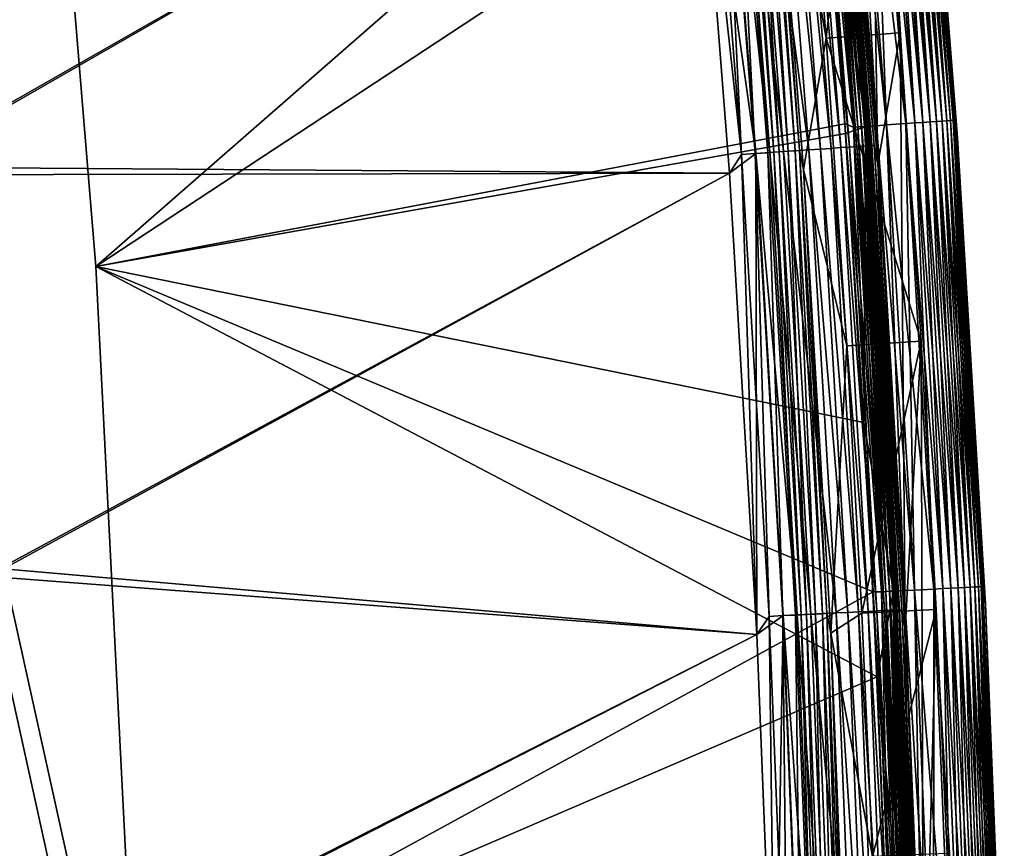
# Model space of a CAD drawing. Header units: metres. Extents: x -1 to 1402, y -1402 to 1.
# Tile 362 of 444: x 1362 to 1401, y -394 to -361. Entities that reach past the tile are written whole.
import ezdxf

# ---------------------------------------------------------------- set-up
doc = ezdxf.new("R2010")
doc.units = ezdxf.units.M

msp = doc.modelspace()

# ---------------------------------------------------------------- linework, layer by layer
at = {"layer": 'None'}
for points in [[(1364.752319, -370.769073, -83.5), (1362.331787, -341.401398, -83.5), (1393.379517, -345.764252, -83.5)], [(1393.88916, -351.585236, -80), (1362.331787, -341.401398, -80), (1364.752319, -370.769073, -80)], [(1364.752319, -370.769073, -620), (1362.331787, -341.401398, -620), (1393.88916, -351.585236, -620)], [(1364.752319, -370.769073, -616.5), (1393.379517, -345.764252, -616.5), (1362.331787, -341.401398, -616.5)], [(1362.331787, -341.401398, -83.5), (1364.752319, -370.769073, -83.5), (1362.331787, -341.401398, -80)], [(1364.752319, -370.769073, -83.5), (1364.752319, -370.769073, -80), (1362.331787, -341.401398, -80)], [(1362.331787, -341.401398, -620), (1364.752319, -370.769073, -620), (1362.331787, -341.401398, -616.5)], [(1364.752319, -370.769073, -620), (1364.752319, -370.769073, -616.5), (1362.331787, -341.401398, -616.5)], [(1394.930054, -365.021973, -83.5), (1364.752319, -370.769073, -83.5), (1393.379517, -345.764252, -83.5)], [(1364.752319, -370.769073, -616.5), (1394.930054, -365.021973, -616.5), (1393.379517, -345.764252, -616.5)], [(1394.930054, -365.021973, -83.5), (1393.379517, -345.764252, -83.5), (1393.799194, -346.475555, -83.576118)], [(1393.799194, -346.475555, -616.423889), (1393.379517, -345.764252, -616.5), (1395.285034, -365.162109, -616.423889)], [(1393.379517, -345.764252, -616.5), (1394.930054, -365.021973, -616.5), (1395.285034, -365.162109, -616.423889)], [(1396.621094, -365.068237, -80.342545), (1395.133179, -346.355713, -80.342545), (1394.71814, -346.393005, -80.193909)], [(1396.205444, -365.097443, -619.806091), (1394.71814, -346.393005, -619.806091), (1395.133179, -346.355713, -619.657471)], [(1397.397461, -365.013672, -80.758751), (1395.908325, -346.286102, -80.758751), (1395.133179, -346.355713, -80.342545)], [(1396.621094, -365.068237, -619.657471), (1395.133179, -346.355713, -619.657471), (1395.908325, -346.286102, -619.241272)], [(1397.397461, -365.013672, -80.758751), (1395.133179, -346.355713, -80.342545), (1396.621094, -365.068237, -80.342545)], [(1396.205444, -365.097443, -619.806091), (1395.133179, -346.355713, -619.657471), (1396.621094, -365.068237, -619.657471)], [(1397.751221, -364.988831, -81.021721), (1396.261475, -346.254364, -81.021721), (1395.908325, -346.286102, -80.758751)], [(1395.908325, -346.286102, -619.241272), (1396.261475, -346.254364, -618.978271), (1397.397461, -365.013672, -619.241272)], [(1397.751221, -364.988831, -81.021721), (1395.908325, -346.286102, -80.758751), (1397.397461, -365.013672, -80.758751)], [(1396.621094, -365.068237, -619.657471), (1395.908325, -346.286102, -619.241272), (1397.397461, -365.013672, -619.241272)], [(1398.077393, -364.965881, -81.318016), (1396.587158, -346.225098, -81.318016), (1396.261475, -346.254364, -81.021721)], [(1396.261475, -346.254364, -618.978271), (1396.587158, -346.225098, -618.682007), (1397.751221, -364.988831, -618.978271)], [(1398.077393, -364.965881, -81.318016), (1396.261475, -346.254364, -81.021721), (1397.751221, -364.988831, -81.021721)], [(1396.261475, -346.254364, -618.978271), (1397.751221, -364.988831, -618.978271), (1397.397461, -365.013672, -619.241272)], [(1398.372925, -364.945129, -81.645058), (1396.882324, -346.198608, -81.645058), (1396.587158, -346.225098, -81.318016)], [(1396.587158, -346.225098, -618.682007), (1396.882324, -346.198608, -618.354919), (1398.077393, -364.965881, -618.682007)], [(1398.372925, -364.945129, -81.645058), (1396.587158, -346.225098, -81.318016), (1398.077393, -364.965881, -81.318016)], [(1396.587158, -346.225098, -618.682007), (1398.077393, -364.965881, -618.682007), (1397.751221, -364.988831, -618.978271)], [(1398.635254, -364.926697, -81.999626), (1397.144165, -346.175079, -81.999626), (1396.882324, -346.198608, -81.645058)], [(1396.882324, -346.198608, -618.354919), (1397.144165, -346.175079, -618.000366), (1398.372925, -364.945129, -618.354919)], [(1398.635254, -364.926697, -81.999626), (1396.882324, -346.198608, -81.645058), (1398.372925, -364.945129, -81.645058)], [(1396.882324, -346.198608, -618.354919), (1398.372925, -364.945129, -618.354919), (1398.077393, -364.965881, -618.682007)], [(1398.861938, -364.910767, -82.378365), (1397.370483, -346.154755, -82.378365), (1397.144165, -346.175079, -81.999626)], [(1397.144165, -346.175079, -618.000366), (1397.370483, -346.154755, -617.621643), (1398.635254, -364.926697, -618.000366)], [(1398.861938, -364.910767, -82.378365), (1397.144165, -346.175079, -81.999626), (1398.635254, -364.926697, -81.999626)], [(1397.144165, -346.175079, -618.000366), (1398.635254, -364.926697, -618.000366), (1398.372925, -364.945129, -618.354919)], [(1399.050415, -364.897522, -82.777924), (1397.558716, -346.137848, -82.777924), (1397.370483, -346.154755, -82.378365)], [(1398.861938, -364.910767, -617.621643), (1397.370483, -346.154755, -617.621643), (1397.558716, -346.137848, -617.222046)], [(1399.050415, -364.897522, -82.777924), (1397.370483, -346.154755, -82.378365), (1398.861938, -364.910767, -82.378365)], [(1397.370483, -346.154755, -617.621643), (1398.861938, -364.910767, -617.621643), (1398.635254, -364.926697, -618.000366)], [(1399.19873, -364.887085, -83.194672), (1397.706787, -346.124542, -83.194672), (1397.558716, -346.137848, -82.777924)], [(1399.050415, -364.897522, -617.222046), (1397.558716, -346.137848, -617.222046), (1397.706787, -346.124542, -616.805359)], [(1399.19873, -364.887085, -83.194672), (1397.558716, -346.137848, -82.777924), (1399.050415, -364.897522, -82.777924)], [(1399.050415, -364.897522, -617.222046), (1398.861938, -364.910767, -617.621643), (1397.558716, -346.137848, -617.222046)], [(1399.305664, -364.879578, -83.623909), (1397.813477, -346.11496, -83.623909), (1397.706787, -346.124542, -83.194672)], [(1397.706787, -346.124542, -616.805359), (1397.813477, -346.11496, -616.376099), (1399.19873, -364.887085, -616.805359)], [(1399.305664, -364.879578, -83.623909), (1397.706787, -346.124542, -83.194672), (1399.19873, -364.887085, -83.194672)], [(1399.19873, -364.887085, -616.805359), (1399.050415, -364.897522, -617.222046), (1397.706787, -346.124542, -616.805359)], [(1399.370361, -364.875031, -84.060677), (1397.878174, -346.109161, -84.060677), (1397.813477, -346.11496, -83.623909)], [(1397.813477, -346.11496, -616.376099), (1397.878174, -346.109161, -615.939331), (1399.305664, -364.879578, -616.376099)], [(1399.370361, -364.875031, -84.060677), (1397.813477, -346.11496, -83.623909), (1399.305664, -364.879578, -83.623909)], [(1397.813477, -346.11496, -616.376099), (1399.305664, -364.879578, -616.376099), (1399.19873, -364.887085, -616.805359)], [(1397.99292, -346.825562, -84.5), (1397.878174, -346.109161, -84.060677), (1399.370361, -364.875031, -84.060677)], [(1397.878174, -346.109161, -615.939331), (1399.370361, -364.875031, -615.939331), (1399.305664, -364.879578, -616.376099)], [(1397.878174, -346.109161, -615.939331), (1397.99292, -346.825562, -615.5), (1399.370361, -364.875031, -615.939331)], [(1393.971436, -346.460083, -83.66861), (1395.285034, -365.162109, -83.576118), (1393.799194, -346.475555, -83.576118)], [(1393.971436, -346.460083, -616.33136), (1393.799194, -346.475555, -616.423889), (1395.457642, -365.149994, -616.33136)], [(1395.285034, -365.162109, -83.576118), (1394.930054, -365.021973, -83.5), (1393.799194, -346.475555, -83.576118)], [(1393.799194, -346.475555, -616.423889), (1395.285034, -365.162109, -616.423889), (1395.457642, -365.149994, -616.33136)], [(1395.777222, -365.127533, -80.086723), (1394.290649, -346.431396, -80.086723), (1393.88916, -351.585236, -80)], [(1395.777222, -365.127533, -619.913269), (1393.88916, -351.585236, -620), (1394.290649, -346.431396, -619.913269)], [(1394.122314, -346.446533, -83.792892), (1395.457642, -365.149994, -83.66861), (1393.971436, -346.460083, -83.66861)], [(1395.608765, -365.139374, -616.207092), (1394.122314, -346.446533, -616.207092), (1393.971436, -346.460083, -616.33136)], [(1393.971436, -346.460083, -83.66861), (1395.457642, -365.149994, -83.66861), (1395.285034, -365.162109, -83.576118)], [(1395.457642, -365.149994, -616.33136), (1395.608765, -365.139374, -616.207092), (1393.971436, -346.460083, -616.33136)], [(1394.246094, -346.435394, -83.944359), (1395.608765, -365.139374, -83.792892), (1394.122314, -346.446533, -83.792892)], [(1395.732666, -365.130646, -616.055664), (1394.246094, -346.435394, -616.055664), (1394.122314, -346.446533, -616.207092)], [(1394.122314, -346.446533, -83.792892), (1395.608765, -365.139374, -83.792892), (1395.457642, -365.149994, -83.66861)], [(1395.608765, -365.139374, -616.207092), (1395.732666, -365.130646, -616.055664), (1394.122314, -346.446533, -616.207092)], [(1394.246094, -346.435394, -83.944359), (1394.338257, -346.427124, -84.117317), (1395.732666, -365.130646, -83.944359)], [(1394.338257, -346.427124, -615.88269), (1394.246094, -346.435394, -616.055664), (1395.824951, -365.124176, -615.88269)], [(1394.246094, -346.435394, -83.944359), (1395.732666, -365.130646, -83.944359), (1395.608765, -365.139374, -83.792892)], [(1394.246094, -346.435394, -616.055664), (1395.732666, -365.130646, -616.055664), (1395.824951, -365.124176, -615.88269)], [(1396.205444, -365.097443, -80.193909), (1394.71814, -346.393005, -80.193909), (1394.290649, -346.431396, -80.086723)], [(1395.777222, -365.127533, -619.913269), (1394.290649, -346.431396, -619.913269), (1394.71814, -346.393005, -619.806091)], [(1396.205444, -365.097443, -80.193909), (1394.290649, -346.431396, -80.086723), (1395.777222, -365.127533, -80.086723)], [(1394.338257, -346.427124, -84.117317), (1394.394775, -346.422028, -84.305313), (1395.824951, -365.124176, -84.117317)], [(1395.881592, -365.120178, -615.694702), (1394.394775, -346.422028, -615.694702), (1394.338257, -346.427124, -615.88269)], [(1394.338257, -346.427124, -84.117317), (1395.824951, -365.124176, -84.117317), (1395.732666, -365.130646, -83.944359)], [(1395.824951, -365.124176, -615.88269), (1395.881592, -365.120178, -615.694702), (1394.338257, -346.427124, -615.88269)], [(1394.394775, -346.422028, -84.305313), (1394.506714, -347.136078, -84.5), (1395.881592, -365.120178, -84.305313)], [(1394.394775, -346.422028, -84.305313), (1395.881592, -365.120178, -84.305313), (1395.824951, -365.124176, -84.117317)], [(1395.881592, -365.120178, -615.694702), (1394.506714, -347.136078, -615.5), (1394.394775, -346.422028, -615.694702)], [(1396.621094, -365.068237, -80.342545), (1394.71814, -346.393005, -80.193909), (1396.205444, -365.097443, -80.193909)], [(1395.777222, -365.127533, -619.913269), (1394.71814, -346.393005, -619.806091), (1396.205444, -365.097443, -619.806091)], [(1394.506714, -347.136078, -84.5), (1395.98938, -365.834625, -84.5), (1395.881592, -365.120178, -84.305313)], [(1395.98938, -365.834625, -84.5), (1394.506714, -347.136078, -84.5), (1395.98938, -365.834625, -615.5)], [(1395.98938, -365.834625, -615.5), (1394.506714, -347.136078, -84.5), (1394.506714, -347.136078, -615.5)], [(1395.98938, -365.834625, -615.5), (1394.506714, -347.136078, -615.5), (1395.881592, -365.120178, -615.694702)], [(1399.480957, -365.591888, -84.5), (1397.99292, -346.825562, -84.5), (1399.370361, -364.875031, -84.060677)], [(1399.480957, -365.591888, -615.5), (1397.99292, -346.825562, -615.5), (1399.480957, -365.591888, -84.5)], [(1399.480957, -365.591888, -84.5), (1397.99292, -346.825562, -615.5), (1397.99292, -346.825562, -84.5)], [(1397.99292, -346.825562, -615.5), (1399.480957, -365.591888, -615.5), (1399.370361, -364.875031, -615.939331)], [(1394.95752, -365.413452, -80), (1393.88916, -351.585236, -80), (1364.752319, -370.769073, -80)], [(1394.95752, -365.413452, -620), (1364.752319, -370.769073, -620), (1393.88916, -351.585236, -620)], [(1395.777222, -365.127533, -80.086723), (1393.88916, -351.585236, -80), (1394.95752, -365.413452, -80)], [(1395.777222, -365.127533, -619.913269), (1394.95752, -365.413452, -620), (1393.88916, -351.585236, -620)], [(1364.752319, -370.769073, -83.5), (1394.930054, -365.021973, -83.5), (1396.073364, -383.88739, -83.5)], [(1396.073364, -383.88739, -616.5), (1394.930054, -365.021973, -616.5), (1364.752319, -370.769073, -616.5)], [(1396.073364, -383.88739, -83.5), (1394.930054, -365.021973, -83.5), (1395.285034, -365.162109, -83.576118)], [(1395.285034, -365.162109, -616.423889), (1394.930054, -365.021973, -616.5), (1396.409424, -383.879913, -616.423889)], [(1394.930054, -365.021973, -616.5), (1396.073364, -383.88739, -616.5), (1396.409424, -383.879913, -616.423889)], [(1398.524292, -383.772552, -80.758751), (1397.397461, -365.013672, -80.758751), (1396.621094, -365.068237, -80.342545)], [(1397.74707, -383.812012, -619.657471), (1396.621094, -365.068237, -619.657471), (1397.397461, -365.013672, -619.241272)], [(1398.878418, -383.754578, -81.021721), (1397.751221, -364.988831, -81.021721), (1397.397461, -365.013672, -80.758751)], [(1397.397461, -365.013672, -619.241272), (1397.751221, -364.988831, -618.978271), (1398.524292, -383.772552, -619.241272)], [(1398.878418, -383.754578, -81.021721), (1397.397461, -365.013672, -80.758751), (1398.524292, -383.772552, -80.758751)], [(1397.74707, -383.812012, -619.657471), (1397.397461, -365.013672, -619.241272), (1398.524292, -383.772552, -619.241272)], [(1399.204956, -383.738007, -81.318016), (1398.077393, -364.965881, -81.318016), (1397.751221, -364.988831, -81.021721)], [(1397.751221, -364.988831, -618.978271), (1398.077393, -364.965881, -618.682007), (1398.878418, -383.754578, -618.978271)], [(1399.204956, -383.738007, -81.318016), (1397.751221, -364.988831, -81.021721), (1398.878418, -383.754578, -81.021721)], [(1397.751221, -364.988831, -618.978271), (1398.878418, -383.754578, -618.978271), (1398.524292, -383.772552, -619.241272)], [(1399.500854, -383.722992, -81.645058), (1398.372925, -364.945129, -81.645058), (1398.077393, -364.965881, -81.318016)], [(1398.077393, -364.965881, -618.682007), (1398.372925, -364.945129, -618.354919), (1399.204956, -383.738007, -618.682007)], [(1399.500854, -383.722992, -81.645058), (1398.077393, -364.965881, -81.318016), (1399.204956, -383.738007, -81.318016)], [(1398.077393, -364.965881, -618.682007), (1399.204956, -383.738007, -618.682007), (1398.878418, -383.754578, -618.978271)], [(1399.76355, -383.709656, -81.999626), (1398.635254, -364.926697, -81.999626), (1398.372925, -364.945129, -81.645058)], [(1398.372925, -364.945129, -618.354919), (1398.635254, -364.926697, -618.000366), (1399.500854, -383.722992, -618.354919)], [(1399.76355, -383.709656, -81.999626), (1398.372925, -364.945129, -81.645058), (1399.500854, -383.722992, -81.645058)], [(1398.372925, -364.945129, -618.354919), (1399.500854, -383.722992, -618.354919), (1399.204956, -383.738007, -618.682007)], [(1399.990479, -383.69812, -82.378365), (1398.861938, -364.910767, -82.378365), (1398.635254, -364.926697, -81.999626)], [(1398.635254, -364.926697, -618.000366), (1398.861938, -364.910767, -617.621643), (1399.76355, -383.709656, -618.000366)], [(1399.990479, -383.69812, -82.378365), (1398.635254, -364.926697, -81.999626), (1399.76355, -383.709656, -81.999626)], [(1398.635254, -364.926697, -618.000366), (1399.76355, -383.709656, -618.000366), (1399.500854, -383.722992, -618.354919)], [(1400.179199, -383.688538, -82.777924), (1399.050415, -364.897522, -82.777924), (1398.861938, -364.910767, -82.378365)], [(1399.990479, -383.69812, -617.621643), (1398.861938, -364.910767, -617.621643), (1399.050415, -364.897522, -617.222046)], [(1400.179199, -383.688538, -82.777924), (1398.861938, -364.910767, -82.378365), (1399.990479, -383.69812, -82.378365)], [(1398.861938, -364.910767, -617.621643), (1399.990479, -383.69812, -617.621643), (1399.76355, -383.709656, -618.000366)], [(1400.327637, -383.681, -83.194672), (1399.19873, -364.887085, -83.194672), (1399.050415, -364.897522, -82.777924)], [(1400.179199, -383.688538, -617.222046), (1399.050415, -364.897522, -617.222046), (1399.19873, -364.887085, -616.805359)], [(1400.327637, -383.681, -83.194672), (1399.050415, -364.897522, -82.777924), (1400.179199, -383.688538, -82.777924)], [(1400.179199, -383.688538, -617.222046), (1399.990479, -383.69812, -617.621643), (1399.050415, -364.897522, -617.222046)], [(1400.434692, -383.675568, -83.623909), (1399.305664, -364.879578, -83.623909), (1399.19873, -364.887085, -83.194672)], [(1399.19873, -364.887085, -616.805359), (1399.305664, -364.879578, -616.376099), (1400.327637, -383.681, -616.805359)], [(1400.434692, -383.675568, -83.623909), (1399.19873, -364.887085, -83.194672), (1400.327637, -383.681, -83.194672)], [(1400.327637, -383.681, -616.805359), (1400.179199, -383.688538, -617.222046), (1399.19873, -364.887085, -616.805359)], [(1400.499512, -383.672302, -84.060677), (1399.370361, -364.875031, -84.060677), (1399.305664, -364.879578, -83.623909)], [(1399.305664, -364.879578, -616.376099), (1399.370361, -364.875031, -615.939331), (1400.434692, -383.675568, -616.376099)], [(1400.499512, -383.672302, -84.060677), (1399.305664, -364.879578, -83.623909), (1400.434692, -383.675568, -83.623909)], [(1399.305664, -364.879578, -616.376099), (1400.434692, -383.675568, -616.376099), (1400.327637, -383.681, -616.805359)], [(1399.480957, -365.591888, -84.5), (1399.370361, -364.875031, -84.060677), (1400.499512, -383.672302, -84.060677)], [(1399.370361, -364.875031, -615.939331), (1400.499512, -383.672302, -615.939331), (1400.434692, -383.675568, -616.376099)], [(1399.370361, -364.875031, -615.939331), (1399.480957, -365.591888, -615.5), (1400.499512, -383.672302, -615.939331)], [(1364.752319, -370.769073, -80), (1395.702271, -377.056458, -80), (1394.95752, -365.413452, -80)], [(1364.752319, -370.769073, -620), (1394.95752, -365.413452, -620), (1395.702271, -377.056458, -620)], [(1395.702271, -377.056458, -80), (1395.777222, -365.127533, -80.086723), (1394.95752, -365.413452, -80)], [(1395.702271, -377.056458, -620), (1394.95752, -365.413452, -620), (1395.777222, -365.127533, -619.913269)], [(1395.457642, -365.149994, -83.66861), (1396.409424, -383.879913, -83.576118), (1395.285034, -365.162109, -83.576118)], [(1395.457642, -365.149994, -616.33136), (1395.285034, -365.162109, -616.423889), (1396.582153, -383.871155, -616.33136)], [(1396.409424, -383.879913, -83.576118), (1396.073364, -383.88739, -83.5), (1395.285034, -365.162109, -83.576118)], [(1395.285034, -365.162109, -616.423889), (1396.409424, -383.879913, -616.423889), (1396.582153, -383.871155, -616.33136)], [(1395.608765, -365.139374, -83.792892), (1396.582153, -383.871155, -83.66861), (1395.457642, -365.149994, -83.66861)], [(1396.733398, -383.863464, -616.207092), (1395.608765, -365.139374, -616.207092), (1395.457642, -365.149994, -616.33136)], [(1395.457642, -365.149994, -83.66861), (1396.582153, -383.871155, -83.66861), (1396.409424, -383.879913, -83.576118)], [(1396.582153, -383.871155, -616.33136), (1396.733398, -383.863464, -616.207092), (1395.457642, -365.149994, -616.33136)], [(1395.732666, -365.130646, -83.944359), (1396.733398, -383.863464, -83.792892), (1395.608765, -365.139374, -83.792892)], [(1396.857544, -383.857178, -616.055664), (1395.732666, -365.130646, -616.055664), (1395.608765, -365.139374, -616.207092)], [(1395.608765, -365.139374, -83.792892), (1396.733398, -383.863464, -83.792892), (1396.582153, -383.871155, -83.66861)], [(1396.733398, -383.863464, -616.207092), (1396.857544, -383.857178, -616.055664), (1395.608765, -365.139374, -616.207092)], [(1396.902222, -383.854919, -80.086723), (1395.777222, -365.127533, -80.086723), (1395.702271, -377.056458, -80)], [(1396.902222, -383.854919, -619.913269), (1395.702271, -377.056458, -620), (1395.777222, -365.127533, -619.913269)], [(1395.732666, -365.130646, -83.944359), (1395.824951, -365.124176, -84.117317), (1396.857544, -383.857178, -83.944359)], [(1395.824951, -365.124176, -615.88269), (1395.732666, -365.130646, -616.055664), (1396.949951, -383.852478, -615.88269)], [(1395.732666, -365.130646, -83.944359), (1396.857544, -383.857178, -83.944359), (1396.733398, -383.863464, -83.792892)], [(1395.732666, -365.130646, -616.055664), (1396.857544, -383.857178, -616.055664), (1396.949951, -383.852478, -615.88269)], [(1397.330811, -383.83316, -80.193909), (1396.205444, -365.097443, -80.193909), (1395.777222, -365.127533, -80.086723)], [(1396.902222, -383.854919, -619.913269), (1395.777222, -365.127533, -619.913269), (1396.205444, -365.097443, -619.806091)], [(1397.330811, -383.83316, -80.193909), (1395.777222, -365.127533, -80.086723), (1396.902222, -383.854919, -80.086723)], [(1395.824951, -365.124176, -84.117317), (1395.881592, -365.120178, -84.305313), (1396.949951, -383.852478, -84.117317)], [(1397.006714, -383.849609, -615.694702), (1395.881592, -365.120178, -615.694702), (1395.824951, -365.124176, -615.88269)], [(1395.824951, -365.124176, -84.117317), (1396.949951, -383.852478, -84.117317), (1396.857544, -383.857178, -83.944359)], [(1396.949951, -383.852478, -615.88269), (1397.006714, -383.849609, -615.694702), (1395.824951, -365.124176, -615.88269)], [(1395.881592, -365.120178, -84.305313), (1395.98938, -365.834625, -84.5), (1397.006714, -383.849609, -84.305313)], [(1395.881592, -365.120178, -84.305313), (1397.006714, -383.849609, -84.305313), (1396.949951, -383.852478, -84.117317)], [(1397.006714, -383.849609, -615.694702), (1395.98938, -365.834625, -615.5), (1395.881592, -365.120178, -615.694702)], [(1397.74707, -383.812012, -80.342545), (1396.621094, -365.068237, -80.342545), (1396.205444, -365.097443, -80.193909)], [(1397.330811, -383.83316, -619.806091), (1396.205444, -365.097443, -619.806091), (1396.621094, -365.068237, -619.657471)], [(1397.74707, -383.812012, -80.342545), (1396.205444, -365.097443, -80.193909), (1397.330811, -383.83316, -80.193909)], [(1396.902222, -383.854919, -619.913269), (1396.205444, -365.097443, -619.806091), (1397.330811, -383.83316, -619.806091)], [(1398.524292, -383.772552, -80.758751), (1396.621094, -365.068237, -80.342545), (1397.74707, -383.812012, -80.342545)], [(1397.330811, -383.83316, -619.806091), (1396.621094, -365.068237, -619.657471), (1397.74707, -383.812012, -619.657471)], [(1400.604126, -384.383606, -84.5), (1399.480957, -365.591888, -84.5), (1400.499512, -383.672302, -84.060677)], [(1400.604126, -384.383606, -615.5), (1399.480957, -365.591888, -615.5), (1400.604126, -384.383606, -84.5)], [(1400.604126, -384.383606, -84.5), (1399.480957, -365.591888, -615.5), (1399.480957, -365.591888, -84.5)], [(1399.480957, -365.591888, -615.5), (1400.604126, -384.383606, -615.5), (1400.499512, -383.672302, -615.939331)], [(1395.98938, -365.834625, -84.5), (1397.108521, -384.558472, -84.5), (1397.006714, -383.849609, -84.305313)], [(1397.108521, -384.558472, -84.5), (1395.98938, -365.834625, -84.5), (1397.108521, -384.558472, -615.5)], [(1397.108521, -384.558472, -615.5), (1395.98938, -365.834625, -84.5), (1395.98938, -365.834625, -615.5)], [(1397.108521, -384.558472, -615.5), (1395.98938, -365.834625, -615.5), (1397.006714, -383.849609, -615.694702)], [(1366.245239, -400.198517, -83.5), (1364.752319, -370.769073, -83.5), (1396.073364, -383.88739, -83.5)], [(1366.245239, -400.198517, -80), (1396.240967, -387.308746, -80), (1364.752319, -370.769073, -80)], [(1396.240967, -387.308746, -80), (1395.702271, -377.056458, -80), (1364.752319, -370.769073, -80)], [(1366.245239, -400.198517, -620), (1364.752319, -370.769073, -620), (1396.240967, -387.308746, -620)], [(1396.240967, -387.308746, -620), (1364.752319, -370.769073, -620), (1395.702271, -377.056458, -620)], [(1366.245239, -400.198517, -616.5), (1396.073364, -383.88739, -616.5), (1364.752319, -370.769073, -616.5)], [(1364.752319, -370.769073, -83.5), (1366.245239, -400.198517, -83.5), (1364.752319, -370.769073, -80)], [(1366.245239, -400.198517, -83.5), (1366.245239, -400.198517, -80), (1364.752319, -370.769073, -80)], [(1364.752319, -370.769073, -620), (1366.245239, -400.198517, -620), (1364.752319, -370.769073, -616.5)], [(1366.245239, -400.198517, -620), (1366.245239, -400.198517, -616.5), (1364.752319, -370.769073, -616.5)], [(1396.240967, -387.308746, -80), (1396.902222, -383.854919, -80.086723), (1395.702271, -377.056458, -80)], [(1396.240967, -387.308746, -620), (1395.702271, -377.056458, -620), (1396.902222, -383.854919, -619.913269)], [(1401.200439, -402.495148, -83.623909), (1400.434692, -383.675568, -83.623909), (1400.327637, -383.681, -83.194672)], [(1400.327637, -383.681, -616.805359), (1400.434692, -383.675568, -616.376099), (1401.093384, -402.498505, -616.805359)], [(1401.265381, -402.493134, -84.060677), (1400.499512, -383.672302, -84.060677), (1400.434692, -383.675568, -83.623909)], [(1400.434692, -383.675568, -616.376099), (1400.499512, -383.672302, -615.939331), (1401.200439, -402.495148, -616.376099)], [(1401.265381, -402.493134, -84.060677), (1400.434692, -383.675568, -83.623909), (1401.200439, -402.495148, -83.623909)], [(1400.434692, -383.675568, -616.376099), (1401.200439, -402.495148, -616.376099), (1401.093384, -402.498505, -616.805359)], [(1400.604126, -384.383606, -84.5), (1400.499512, -383.672302, -84.060677), (1401.265381, -402.493134, -84.060677)], [(1400.499512, -383.672302, -615.939331), (1401.265381, -402.493134, -615.939331), (1401.200439, -402.495148, -616.376099)], [(1400.499512, -383.672302, -615.939331), (1400.604126, -384.383606, -615.5), (1401.265381, -402.493134, -615.939331)], [(1366.245239, -400.198517, -83.5), (1396.073364, -383.88739, -83.5), (1396.842285, -402.626556, -83.5)], [(1366.245239, -400.198517, -616.5), (1396.842285, -402.626556, -616.5), (1396.073364, -383.88739, -616.5)], [(1396.842285, -402.626556, -83.5), (1396.073364, -383.88739, -83.5), (1396.409424, -383.879913, -83.576118)], [(1396.409424, -383.879913, -616.423889), (1396.073364, -383.88739, -616.5), (1397.172119, -402.621216, -616.423889)], [(1396.073364, -383.88739, -616.5), (1396.842285, -402.626556, -616.5), (1397.172119, -402.621216, -616.423889)], [(1397.665161, -402.605774, -80.086723), (1396.902222, -383.854919, -80.086723), (1396.240967, -387.308746, -80)], [(1396.849121, -402.84668, -620), (1396.240967, -387.308746, -620), (1396.902222, -383.854919, -619.913269)], [(1396.582153, -383.871155, -83.66861), (1397.172119, -402.621216, -83.576118), (1396.409424, -383.879913, -83.576118)], [(1396.582153, -383.871155, -616.33136), (1396.409424, -383.879913, -616.423889), (1397.344971, -402.615784, -616.33136)], [(1397.172119, -402.621216, -83.576118), (1396.842285, -402.626556, -83.5), (1396.409424, -383.879913, -83.576118)], [(1396.409424, -383.879913, -616.423889), (1397.172119, -402.621216, -616.423889), (1397.344971, -402.615784, -616.33136)], [(1396.733398, -383.863464, -83.792892), (1397.344971, -402.615784, -83.66861), (1396.582153, -383.871155, -83.66861)], [(1397.496338, -402.611053, -616.207092), (1396.733398, -383.863464, -616.207092), (1396.582153, -383.871155, -616.33136)], [(1396.582153, -383.871155, -83.66861), (1397.344971, -402.615784, -83.66861), (1397.172119, -402.621216, -83.576118)], [(1397.344971, -402.615784, -616.33136), (1397.496338, -402.611053, -616.207092), (1396.582153, -383.871155, -616.33136)], [(1396.857544, -383.857178, -83.944359), (1397.496338, -402.611053, -83.792892), (1396.733398, -383.863464, -83.792892)], [(1397.620483, -402.607178, -616.055664), (1396.857544, -383.857178, -616.055664), (1396.733398, -383.863464, -616.207092)], [(1396.733398, -383.863464, -83.792892), (1397.496338, -402.611053, -83.792892), (1397.344971, -402.615784, -83.66861)], [(1397.496338, -402.611053, -616.207092), (1397.620483, -402.607178, -616.055664), (1396.733398, -383.863464, -616.207092)], [(1396.849121, -402.84668, -620), (1396.902222, -383.854919, -619.913269), (1397.665161, -402.605774, -619.913269)], [(1396.857544, -383.857178, -83.944359), (1396.949951, -383.852478, -84.117317), (1397.620483, -402.607178, -83.944359)], [(1396.949951, -383.852478, -615.88269), (1396.857544, -383.857178, -616.055664), (1397.713013, -402.604279, -615.88269)], [(1396.857544, -383.857178, -83.944359), (1397.620483, -402.607178, -83.944359), (1397.496338, -402.611053, -83.792892)], [(1396.857544, -383.857178, -616.055664), (1397.620483, -402.607178, -616.055664), (1397.713013, -402.604279, -615.88269)], [(1398.094238, -402.592346, -80.193909), (1397.330811, -383.83316, -80.193909), (1396.902222, -383.854919, -80.086723)], [(1397.665161, -402.605774, -619.913269), (1396.902222, -383.854919, -619.913269), (1397.330811, -383.83316, -619.806091)], [(1398.094238, -402.592346, -80.193909), (1396.902222, -383.854919, -80.086723), (1397.665161, -402.605774, -80.086723)], [(1396.949951, -383.852478, -84.117317), (1397.006714, -383.849609, -84.305313), (1397.713013, -402.604279, -84.117317)], [(1397.769775, -402.602509, -615.694702), (1397.006714, -383.849609, -615.694702), (1396.949951, -383.852478, -615.88269)], [(1396.949951, -383.852478, -84.117317), (1397.713013, -402.604279, -84.117317), (1397.620483, -402.607178, -83.944359)], [(1397.713013, -402.604279, -615.88269), (1397.769775, -402.602509, -615.694702), (1396.949951, -383.852478, -615.88269)], [(1397.006714, -383.849609, -84.305313), (1397.108521, -384.558472, -84.5), (1397.769775, -402.602509, -84.305313)], [(1397.006714, -383.849609, -84.305313), (1397.769775, -402.602509, -84.305313), (1397.713013, -402.604279, -84.117317)], [(1397.769775, -402.602509, -615.694702), (1397.108521, -384.558472, -615.5), (1397.006714, -383.849609, -615.694702)], [(1398.510742, -402.579315, -80.342545), (1397.74707, -383.812012, -80.342545), (1397.330811, -383.83316, -80.193909)], [(1398.094238, -402.592346, -619.806091), (1397.330811, -383.83316, -619.806091), (1397.74707, -383.812012, -619.657471)], [(1398.510742, -402.579315, -80.342545), (1397.330811, -383.83316, -80.193909), (1398.094238, -402.592346, -80.193909)], [(1397.665161, -402.605774, -619.913269), (1397.330811, -383.83316, -619.806091), (1398.094238, -402.592346, -619.806091)], [(1399.288574, -402.554962, -80.758751), (1398.524292, -383.772552, -80.758751), (1397.74707, -383.812012, -80.342545)], [(1398.510742, -402.579315, -619.657471), (1397.74707, -383.812012, -619.657471), (1398.524292, -383.772552, -619.241272)], [(1399.288574, -402.554962, -80.758751), (1397.74707, -383.812012, -80.342545), (1398.510742, -402.579315, -80.342545)], [(1398.094238, -402.592346, -619.806091), (1397.74707, -383.812012, -619.657471), (1398.510742, -402.579315, -619.657471)], [(1398.510742, -402.579315, -619.657471), (1398.524292, -383.772552, -619.241272), (1399.288574, -402.554962, -619.241272)], [(1399.642944, -402.543884, -81.021721), (1398.878418, -383.754578, -81.021721), (1398.524292, -383.772552, -80.758751)], [(1398.524292, -383.772552, -619.241272), (1398.878418, -383.754578, -618.978271), (1399.288574, -402.554962, -619.241272)], [(1399.642944, -402.543884, -81.021721), (1398.524292, -383.772552, -80.758751), (1399.288574, -402.554962, -80.758751)], [(1399.969849, -402.533661, -81.318016), (1399.204956, -383.738007, -81.318016), (1398.878418, -383.754578, -81.021721)], [(1398.878418, -383.754578, -618.978271), (1399.204956, -383.738007, -618.682007), (1399.642944, -402.543884, -618.978271)], [(1399.969849, -402.533661, -81.318016), (1398.878418, -383.754578, -81.021721), (1399.642944, -402.543884, -81.021721)], [(1398.878418, -383.754578, -618.978271), (1399.642944, -402.543884, -618.978271), (1399.288574, -402.554962, -619.241272)], [(1400.265991, -402.524384, -81.645058), (1399.500854, -383.722992, -81.645058), (1399.204956, -383.738007, -81.318016)], [(1399.204956, -383.738007, -618.682007), (1399.500854, -383.722992, -618.354919), (1399.969849, -402.533661, -618.682007)], [(1400.265991, -402.524384, -81.645058), (1399.204956, -383.738007, -81.318016), (1399.969849, -402.533661, -81.318016)], [(1399.204956, -383.738007, -618.682007), (1399.969849, -402.533661, -618.682007), (1399.642944, -402.543884, -618.978271)], [(1400.528809, -402.516174, -81.999626), (1399.76355, -383.709656, -81.999626), (1399.500854, -383.722992, -81.645058)], [(1399.500854, -383.722992, -618.354919), (1399.76355, -383.709656, -618.000366), (1400.265991, -402.524384, -618.354919)], [(1400.528809, -402.516174, -81.999626), (1399.500854, -383.722992, -81.645058), (1400.265991, -402.524384, -81.645058)], [(1399.500854, -383.722992, -618.354919), (1400.265991, -402.524384, -618.354919), (1399.969849, -402.533661, -618.682007)], [(1400.755859, -402.509064, -82.378365), (1399.990479, -383.69812, -82.378365), (1399.76355, -383.709656, -81.999626)], [(1399.76355, -383.709656, -618.000366), (1399.990479, -383.69812, -617.621643), (1400.528809, -402.516174, -618.000366)], [(1400.755859, -402.509064, -82.378365), (1399.76355, -383.709656, -81.999626), (1400.528809, -402.516174, -81.999626)], [(1399.76355, -383.709656, -618.000366), (1400.528809, -402.516174, -618.000366), (1400.265991, -402.524384, -618.354919)], [(1400.944824, -402.503143, -82.777924), (1400.179199, -383.688538, -82.777924), (1399.990479, -383.69812, -82.378365)], [(1400.755859, -402.509064, -617.621643), (1399.990479, -383.69812, -617.621643), (1400.179199, -383.688538, -617.222046)], [(1400.944824, -402.503143, -82.777924), (1399.990479, -383.69812, -82.378365), (1400.755859, -402.509064, -82.378365)], [(1399.990479, -383.69812, -617.621643), (1400.755859, -402.509064, -617.621643), (1400.528809, -402.516174, -618.000366)], [(1401.093384, -402.498505, -83.194672), (1400.327637, -383.681, -83.194672), (1400.179199, -383.688538, -82.777924)], [(1400.944824, -402.503143, -617.222046), (1400.179199, -383.688538, -617.222046), (1400.327637, -383.681, -616.805359)], [(1401.093384, -402.498505, -83.194672), (1400.179199, -383.688538, -82.777924), (1400.944824, -402.503143, -82.777924)], [(1400.944824, -402.503143, -617.222046), (1400.755859, -402.509064, -617.621643), (1400.179199, -383.688538, -617.222046)], [(1401.200439, -402.495148, -83.623909), (1400.327637, -383.681, -83.194672), (1401.093384, -402.498505, -83.194672)], [(1401.093384, -402.498505, -616.805359), (1400.944824, -402.503143, -617.222046), (1400.327637, -383.681, -616.805359)], [(1401.361938, -403.193573, -84.5), (1400.604126, -384.383606, -84.5), (1401.265381, -402.493134, -84.060677)], [(1401.361938, -403.193573, -615.5), (1400.604126, -384.383606, -615.5), (1401.361938, -403.193573, -84.5)], [(1401.361938, -403.193573, -84.5), (1400.604126, -384.383606, -615.5), (1400.604126, -384.383606, -84.5)], [(1400.604126, -384.383606, -615.5), (1401.361938, -403.193573, -615.5), (1401.265381, -402.493134, -615.939331)], [(1397.108521, -384.558472, -84.5), (1397.863647, -403.300507, -84.5), (1397.769775, -402.602509, -84.305313)], [(1397.863647, -403.300507, -84.5), (1397.108521, -384.558472, -84.5), (1397.863647, -403.300507, -615.5)], [(1397.863647, -403.300507, -615.5), (1397.108521, -384.558472, -84.5), (1397.108521, -384.558472, -615.5)], [(1397.863647, -403.300507, -615.5), (1397.108521, -384.558472, -615.5), (1397.769775, -402.602509, -615.694702)], [(1366.245239, -400.198517, -80), (1396.849121, -402.84668, -80), (1396.240967, -387.308746, -80)], [(1396.849121, -402.84668, -620), (1366.245239, -400.198517, -620), (1396.240967, -387.308746, -620)], [(1396.849121, -402.84668, -80), (1397.665161, -402.605774, -80.086723), (1396.240967, -387.308746, -80)]]:
    msp.add_3dface(points, dxfattribs=at)
at = {"layer": 'None0'}
for points in [[(1394.180176, -361.575226, -80.052361), (1392.942017, -346.474426, -80.052361), (1395.929565, -346.205963, -80)], [(1397.171509, -361.353668, -80), (1394.180176, -361.575226, -80.052361), (1395.929565, -346.205963, -80)], [(1394.790161, -347.943695, -5.865956), (1396.262451, -366.6633, -5.865956), (1395.929565, -346.205963, -80)], [(1395.929565, -346.205963, -80), (1396.262451, -366.6633, -5.865956), (1397.171509, -361.353668, -80)], [(1392.942017, -346.474426, -80.052361), (1394.180176, -361.575226, -80.052361), (1391.802124, -348.207245, -5.918313)], [(1391.83667, -366.187439, -3.490045), (1390.372803, -347.585327, -3.490045), (1390.604492, -347.564697, -3.660043)], [(1392.461548, -366.144043, -0.444534), (1390.996826, -347.529816, -0.444534), (1390.451538, -347.578339, -0.251606)], [(1390.604492, -347.564697, -3.660043), (1390.818726, -347.545654, -3.851689), (1392.068726, -366.171326, -3.660043)], [(1392.068726, -366.171326, -3.660043), (1391.83667, -366.187439, -3.490045), (1390.604492, -347.564697, -3.660043)], [(1390.818726, -347.545654, -3.851689), (1391.186646, -347.512909, -4.292985), (1392.283203, -366.156433, -3.851689)], [(1390.818726, -347.545654, -3.851689), (1392.283203, -366.156433, -3.851689), (1392.068726, -366.171326, -3.660043)], [(1393.483154, -366.07309, -0.985015), (1392.016846, -347.439026, -0.985015), (1390.996826, -347.529816, -0.444534)], [(1393.483154, -366.07309, -0.985015), (1390.996826, -347.529816, -0.444534), (1392.461548, -366.144043, -0.444534)], [(1391.186646, -347.512909, -4.292985), (1391.463257, -347.488281, -4.797701), (1392.651733, -366.130829, -4.292985)], [(1391.186646, -347.512909, -4.292985), (1392.651733, -366.130829, -4.292985), (1392.283203, -366.156433, -3.851689)], [(1391.463257, -347.488281, -4.797701), (1391.637451, -347.472809, -5.347445), (1392.928833, -366.111572, -4.797701)], [(1391.463257, -347.488281, -4.797701), (1392.928833, -366.111572, -4.797701), (1392.651733, -366.130829, -4.292985)], [(1391.637451, -347.472809, -5.347445), (1393.103149, -366.099487, -5.347445), (1392.928833, -366.111572, -4.797701)], [(1391.637451, -347.472809, -5.347445), (1391.802124, -348.207245, -5.918313), (1393.103149, -366.099487, -5.347445)], [(1393.949585, -366.04068, -1.326719), (1392.482544, -347.397583, -1.326719), (1392.016846, -347.439026, -0.985015)], [(1393.949585, -366.04068, -1.326719), (1392.016846, -347.439026, -0.985015), (1393.483154, -366.07309, -0.985015)], [(1394.380859, -366.010742, -1.711938), (1392.913086, -347.359283, -1.711938), (1392.482544, -347.397583, -1.326719)], [(1394.380859, -366.010742, -1.711938), (1392.482544, -347.397583, -1.326719), (1393.949585, -366.04068, -1.326719)], [(1394.772583, -365.983521, -2.137379), (1393.304199, -347.324463, -2.137379), (1392.913086, -347.359283, -1.711938)], [(1394.772583, -365.983521, -2.137379), (1392.913086, -347.359283, -1.711938), (1394.380859, -366.010742, -1.711938)], [(1395.12146, -365.95929, -2.598965), (1393.65271, -347.293457, -2.598965), (1393.304199, -347.324463, -2.137379)], [(1395.12146, -365.95929, -2.598965), (1393.304199, -347.324463, -2.137379), (1394.772583, -365.983521, -2.137379)], [(1395.424561, -365.938232, -3.09242), (1393.9552, -347.266541, -3.09242), (1393.65271, -347.293457, -2.598965)], [(1395.424561, -365.938232, -3.09242), (1393.65271, -347.293457, -2.598965), (1395.12146, -365.95929, -2.598965)], [(1395.678467, -365.920624, -3.61347), (1394.20874, -347.243988, -3.61347), (1393.9552, -347.266541, -3.09242)], [(1395.678467, -365.920624, -3.61347), (1393.9552, -347.266541, -3.09242), (1395.424561, -365.938232, -3.09242)], [(1395.880371, -365.906586, -4.157492), (1394.4104, -347.226044, -4.157492), (1394.20874, -347.243988, -3.61347)], [(1395.880371, -365.906586, -4.157492), (1394.20874, -347.243988, -3.61347), (1395.678467, -365.920624, -3.61347)], [(1396.028931, -365.896271, -4.718482), (1394.558716, -347.21283, -4.718482), (1394.4104, -347.226044, -4.157492)], [(1396.028931, -365.896271, -4.718482), (1394.4104, -347.226044, -4.157492), (1395.880371, -365.906586, -4.157492)], [(1396.122925, -365.88974, -5.290087), (1394.652588, -347.204498, -5.290087), (1394.558716, -347.21283, -4.718482)], [(1396.122925, -365.88974, -5.290087), (1394.558716, -347.21283, -4.718482), (1396.028931, -365.896271, -4.718482)], [(1396.262451, -366.6633, -5.865956), (1394.652588, -347.204498, -5.290087), (1396.122925, -365.88974, -5.290087)], [(1396.262451, -366.6633, -5.865956), (1394.790161, -347.943695, -5.865956), (1394.652588, -347.204498, -5.290087)], [(1391.353271, -366.221008, -0.112516), (1389.890259, -347.628265, -0.112516), (1388.836548, -348.440033)], [(1390.7771, -366.261047, -3.055977), (1388.836548, -348.439728, -3), (1389.314819, -347.679474, -3.055977)], [(1390.7771, -366.261047, -3.055977), (1389.314819, -347.679474, -3.055977), (1389.865356, -347.630493, -3.221156)], [(1391.328369, -366.222748, -3.221156), (1389.865356, -347.630493, -3.221156), (1390.372803, -347.585327, -3.490045)], [(1391.328369, -366.222748, -3.221156), (1390.7771, -366.261047, -3.055977), (1389.865356, -347.630493, -3.221156)], [(1391.915405, -366.181976, -0.251606), (1390.451538, -347.578339, -0.251606), (1389.890259, -347.628265, -0.112516)], [(1391.915405, -366.181976, -0.251606), (1389.890259, -347.628265, -0.112516), (1391.353271, -366.221008, -0.112516)], [(1391.83667, -366.187439, -3.490045), (1391.328369, -366.222748, -3.221156), (1390.372803, -347.585327, -3.490045)], [(1392.461548, -366.144043, -0.444534), (1390.451538, -347.578339, -0.251606), (1391.915405, -366.181976, -0.251606)], [(1391.802124, -348.207245, -5.918313), (1393.269897, -366.868713, -5.918313), (1393.103149, -366.099487, -5.347445)], [(1391.802124, -348.207245, -5.918313), (1394.180176, -361.575226, -80.052361), (1393.269897, -366.868713, -5.918313)], [(1356.223145, -367.0802), (1388.836548, -348.440033), (1351.628052, -351.039612)], [(1352.335571, -350.705872, -3), (1388.836548, -348.439728, -3), (1356.939453, -366.763702, -3)], [(1390.293701, -367.01059), (1388.836548, -348.440033), (1356.223145, -367.0802)], [(1388.836548, -348.439728, -3), (1390.293579, -367.010254, -3), (1356.939453, -366.763702, -3)], [(1390.293579, -367.010254, -3), (1388.836548, -348.439728, -3), (1390.7771, -366.261047, -3.055977)], [(1391.353271, -366.221008, -0.112516), (1388.836548, -348.440033), (1390.293701, -367.01059)], [(1394.180176, -361.575226, -80.052361), (1397.171509, -361.353668, -80), (1398.012207, -373.788544, -80)], [(1396.262451, -366.6633, -5.865956), (1397.367798, -385.400696, -5.865956), (1397.171509, -361.353668, -80)], [(1397.171509, -361.353668, -80), (1397.367798, -385.400696, -5.865956), (1398.012207, -373.788544, -80)], [(1394.180176, -361.575226, -80.052361), (1395.018188, -373.971588, -80.052361), (1393.269897, -366.868713, -5.918313)], [(1395.018188, -373.971588, -80.052361), (1394.180176, -361.575226, -80.052361), (1398.012207, -373.788544, -80)], [(1392.432007, -384.845764, -3.221156), (1391.328369, -366.222748, -3.221156), (1391.83667, -366.187439, -3.490045)], [(1393.019775, -384.816376, -0.251606), (1391.915405, -366.181976, -0.251606), (1391.353271, -366.221008, -0.112516)], [(1392.940918, -384.820313, -3.490045), (1391.83667, -366.187439, -3.490045), (1392.068726, -366.171326, -3.660043)], [(1392.940918, -384.820313, -3.490045), (1392.432007, -384.845764, -3.221156), (1391.83667, -366.187439, -3.490045)], [(1393.566528, -384.789063, -0.444534), (1392.461548, -366.144043, -0.444534), (1391.915405, -366.181976, -0.251606)], [(1393.566528, -384.789063, -0.444534), (1391.915405, -366.181976, -0.251606), (1393.019775, -384.816376, -0.251606)], [(1392.068726, -366.171326, -3.660043), (1392.283203, -366.156433, -3.851689), (1393.173218, -384.808716, -3.660043)], [(1393.173218, -384.808716, -3.660043), (1392.940918, -384.820313, -3.490045), (1392.068726, -366.171326, -3.660043)], [(1392.283203, -366.156433, -3.851689), (1392.651733, -366.130829, -4.292985), (1393.387939, -384.797974, -3.851689)], [(1392.283203, -366.156433, -3.851689), (1393.387939, -384.797974, -3.851689), (1393.173218, -384.808716, -3.660043)], [(1394.589355, -384.737946, -0.985015), (1393.483154, -366.07309, -0.985015), (1392.461548, -366.144043, -0.444534)], [(1394.589355, -384.737946, -0.985015), (1392.461548, -366.144043, -0.444534), (1393.566528, -384.789063, -0.444534)], [(1392.651733, -366.130829, -4.292985), (1392.928833, -366.111572, -4.797701), (1393.756958, -384.779541, -4.292985)], [(1392.651733, -366.130829, -4.292985), (1393.756958, -384.779541, -4.292985), (1393.387939, -384.797974, -3.851689)], [(1392.928833, -366.111572, -4.797701), (1393.103149, -366.099487, -5.347445), (1394.034302, -384.765686, -4.797701)], [(1392.928833, -366.111572, -4.797701), (1394.034302, -384.765686, -4.797701), (1393.756958, -384.779541, -4.292985)], [(1393.103149, -366.099487, -5.347445), (1394.208862, -384.756958, -5.347445), (1394.034302, -384.765686, -4.797701)], [(1393.103149, -366.099487, -5.347445), (1393.269897, -366.868713, -5.918313), (1394.208862, -384.756958, -5.347445)], [(1395.056274, -384.71463, -1.326719), (1393.949585, -366.04068, -1.326719), (1393.483154, -366.07309, -0.985015)], [(1395.056274, -384.71463, -1.326719), (1393.483154, -366.07309, -0.985015), (1394.589355, -384.737946, -0.985015)], [(1395.488037, -384.693054, -1.711938), (1394.380859, -366.010742, -1.711938), (1393.949585, -366.04068, -1.326719)], [(1395.488037, -384.693054, -1.711938), (1393.949585, -366.04068, -1.326719), (1395.056274, -384.71463, -1.326719)], [(1395.880249, -384.673462, -2.137379), (1394.772583, -365.983521, -2.137379), (1394.380859, -366.010742, -1.711938)], [(1395.880249, -384.673462, -2.137379), (1394.380859, -366.010742, -1.711938), (1395.488037, -384.693054, -1.711938)], [(1396.229492, -384.656006, -2.598965), (1395.12146, -365.95929, -2.598965), (1394.772583, -365.983521, -2.137379)], [(1396.229492, -384.656006, -2.598965), (1394.772583, -365.983521, -2.137379), (1395.880249, -384.673462, -2.137379)], [(1396.532959, -384.640839, -3.09242), (1395.424561, -365.938232, -3.09242), (1395.12146, -365.95929, -2.598965)], [(1396.532959, -384.640839, -3.09242), (1395.12146, -365.95929, -2.598965), (1396.229492, -384.656006, -2.598965)], [(1396.787109, -384.628143, -3.61347), (1395.678467, -365.920624, -3.61347), (1395.424561, -365.938232, -3.09242)], [(1396.787109, -384.628143, -3.61347), (1395.424561, -365.938232, -3.09242), (1396.532959, -384.640839, -3.09242)], [(1396.989258, -384.618042, -4.157492), (1395.880371, -365.906586, -4.157492), (1395.678467, -365.920624, -3.61347)], [(1396.989258, -384.618042, -4.157492), (1395.678467, -365.920624, -3.61347), (1396.787109, -384.628143, -3.61347)], [(1397.137939, -384.610596, -4.718482), (1396.028931, -365.896271, -4.718482), (1395.880371, -365.906586, -4.157492)], [(1397.137939, -384.610596, -4.718482), (1395.880371, -365.906586, -4.157492), (1396.989258, -384.618042, -4.157492)], [(1397.232056, -384.605896, -5.290087), (1396.122925, -365.88974, -5.290087), (1396.028931, -365.896271, -4.718482)], [(1397.232056, -384.605896, -5.290087), (1396.028931, -365.896271, -4.718482), (1397.137939, -384.610596, -4.718482)], [(1397.367798, -385.400696, -5.865956), (1396.122925, -365.88974, -5.290087), (1397.232056, -384.605896, -5.290087)], [(1397.367798, -385.400696, -5.865956), (1396.262451, -366.6633, -5.865956), (1396.122925, -365.88974, -5.290087)], [(1391.390137, -385.60556, -3), (1390.293579, -367.010254, -3), (1390.7771, -366.261047, -3.055977)], [(1391.390137, -385.605927), (1391.353271, -366.221008, -0.112516), (1390.293701, -367.01059)], [(1391.880127, -384.873322, -3.055977), (1390.7771, -366.261047, -3.055977), (1391.328369, -366.222748, -3.221156)], [(1391.390137, -385.60556, -3), (1390.7771, -366.261047, -3.055977), (1391.880127, -384.873322, -3.055977)], [(1392.432007, -384.845764, -3.221156), (1391.880127, -384.873322, -3.055977), (1391.328369, -366.222748, -3.221156)], [(1392.457031, -384.844513, -0.112516), (1391.353271, -366.221008, -0.112516), (1391.390137, -385.605927)], [(1393.019775, -384.816376, -0.251606), (1391.353271, -366.221008, -0.112516), (1392.457031, -384.844513, -0.112516)], [(1360.31311, -383.256927), (1390.293701, -367.01059), (1356.223145, -367.0802)], [(1356.939453, -366.763702, -3), (1390.293579, -367.010254, -3), (1361.037842, -382.957916, -3)], [(1391.390137, -385.605927), (1390.293701, -367.01059), (1360.31311, -383.256927)], [(1390.293579, -367.010254, -3), (1391.390137, -385.60556, -3), (1361.037842, -382.957916, -3)], [(1393.269897, -366.868713, -5.918313), (1394.371826, -385.547913, -5.918313), (1394.208862, -384.756958, -5.347445)], [(1393.269897, -366.868713, -5.918313), (1395.018188, -373.971588, -80.052361), (1394.371826, -385.547913, -5.918313)], [(1395.018188, -373.971588, -80.052361), (1395.616333, -384.744965, -80.052361), (1394.371826, -385.547913, -5.918313)], [(1395.018188, -373.971588, -80.052361), (1398.012207, -373.788544, -80), (1395.616333, -384.744965, -80.052361)], [(1398.012207, -373.788544, -80), (1398.612183, -384.595398, -80), (1395.616333, -384.744965, -80.052361)], [(1397.367798, -385.400696, -5.865956), (1398.107056, -404.149445, -5.865956), (1398.012207, -373.788544, -80)], [(1398.012207, -373.788544, -80), (1398.107056, -404.149445, -5.865956), (1398.612183, -384.595398, -80)], [(1360.31311, -383.256927), (1314.320557, -413.361023, -29.544052), (1363.903687, -399.55188)], [(1361.037842, -382.957916, -3), (1364.636108, -399.270569, -3), (1314.547607, -407.175018, -32.129181)], [(1363.903687, -399.55188), (1391.390137, -385.605927), (1360.31311, -383.256927)], [(1361.037842, -382.957916, -3), (1391.390137, -385.60556, -3), (1364.636108, -399.270569, -3)], [(1392.125488, -404.219025), (1392.457031, -384.844513, -0.112516), (1391.390137, -385.605927)], [(1392.623779, -403.508667, -3.055977), (1391.880127, -384.873322, -3.055977), (1392.432007, -384.845764, -3.221156)], [(1393.201172, -403.491058, -0.112516), (1392.457031, -384.844513, -0.112516), (1392.125488, -404.219025)], [(1393.176147, -403.491791, -3.221156), (1392.432007, -384.845764, -3.221156), (1392.940918, -384.820313, -3.490045)], [(1393.176147, -403.491791, -3.221156), (1392.623779, -403.508667, -3.055977), (1392.432007, -384.845764, -3.221156)], [(1393.764404, -403.473846, -0.251606), (1393.019775, -384.816376, -0.251606), (1392.457031, -384.844513, -0.112516)], [(1393.764404, -403.473846, -0.251606), (1392.457031, -384.844513, -0.112516), (1393.201172, -403.491058, -0.112516)], [(1393.685425, -403.476257, -3.490045), (1392.940918, -384.820313, -3.490045), (1393.173218, -384.808716, -3.660043)], [(1393.685425, -403.476257, -3.490045), (1393.176147, -403.491791, -3.221156), (1392.940918, -384.820313, -3.490045)], [(1394.311523, -403.457153, -0.444534), (1393.566528, -384.789063, -0.444534), (1393.019775, -384.816376, -0.251606)], [(1394.311523, -403.457153, -0.444534), (1393.019775, -384.816376, -0.251606), (1393.764404, -403.473846, -0.251606)], [(1393.173218, -384.808716, -3.660043), (1393.387939, -384.797974, -3.851689), (1393.917969, -403.469177, -3.660043)], [(1393.917969, -403.469177, -3.660043), (1393.685425, -403.476257, -3.490045), (1393.173218, -384.808716, -3.660043)], [(1393.387939, -384.797974, -3.851689), (1393.756958, -384.779541, -4.292985), (1394.132813, -403.462616, -3.851689)], [(1393.387939, -384.797974, -3.851689), (1394.132813, -403.462616, -3.851689), (1393.917969, -403.469177, -3.660043)], [(1395.335083, -403.425934, -0.985015), (1394.589355, -384.737946, -0.985015), (1393.566528, -384.789063, -0.444534)], [(1395.335083, -403.425934, -0.985015), (1393.566528, -384.789063, -0.444534), (1394.311523, -403.457153, -0.444534)], [(1393.756958, -384.779541, -4.292985), (1394.034302, -384.765686, -4.797701), (1394.502075, -403.451355, -4.292985)], [(1393.756958, -384.779541, -4.292985), (1394.502075, -403.451355, -4.292985), (1394.132813, -403.462616, -3.851689)], [(1394.034302, -384.765686, -4.797701), (1394.208862, -384.756958, -5.347445), (1394.779663, -403.442871, -4.797701)], [(1394.034302, -384.765686, -4.797701), (1394.779663, -403.442871, -4.797701), (1394.502075, -403.451355, -4.292985)], [(1394.208862, -384.756958, -5.347445), (1394.954346, -403.437531, -5.347445), (1394.779663, -403.442871, -4.797701)], [(1394.208862, -384.756958, -5.347445), (1394.371826, -385.547913, -5.918313), (1394.954346, -403.437531, -5.347445)], [(1394.371826, -385.547913, -5.918313), (1395.616333, -384.744965, -80.052361), (1396.055908, -394.555969, -80.052361)], [(1395.80249, -403.411652, -1.326719), (1395.056274, -384.71463, -1.326719), (1394.589355, -384.737946, -0.985015)], [(1395.80249, -403.411652, -1.326719), (1394.589355, -384.737946, -0.985015), (1395.335083, -403.425934, -0.985015)], [(1396.234497, -403.398468, -1.711938), (1395.488037, -384.693054, -1.711938), (1395.056274, -384.71463, -1.326719)], [(1396.234497, -403.398468, -1.711938), (1395.056274, -384.71463, -1.326719), (1395.80249, -403.411652, -1.326719)], [(1396.626953, -403.386505, -2.137379), (1395.880249, -384.673462, -2.137379), (1395.488037, -384.693054, -1.711938)], [(1396.626953, -403.386505, -2.137379), (1395.488037, -384.693054, -1.711938), (1396.234497, -403.398468, -1.711938)], [(1395.616333, -384.744965, -80.052361), (1398.612183, -384.595398, -80), (1396.055908, -394.555969, -80.052361)], [(1396.976563, -403.375824, -2.598965), (1396.229492, -384.656006, -2.598965), (1395.880249, -384.673462, -2.137379)], [(1396.976563, -403.375824, -2.598965), (1395.880249, -384.673462, -2.137379), (1396.626953, -403.386505, -2.137379)], [(1398.612183, -384.595398, -80), (1399.053101, -394.43689, -80), (1396.055908, -394.555969, -80.052361)], [(1397.280151, -403.366577, -3.09242), (1396.532959, -384.640839, -3.09242), (1396.229492, -384.656006, -2.598965)], [(1397.280151, -403.366577, -3.09242), (1396.229492, -384.656006, -2.598965), (1396.976563, -403.375824, -2.598965)], [(1397.534546, -403.358795, -3.61347), (1396.787109, -384.628143, -3.61347), (1396.532959, -384.640839, -3.09242)], [(1397.534546, -403.358795, -3.61347), (1396.532959, -384.640839, -3.09242), (1397.280151, -403.366577, -3.09242)], [(1397.736938, -403.352631, -4.157492), (1396.989258, -384.618042, -4.157492), (1396.787109, -384.628143, -3.61347)], [(1397.736938, -403.352631, -4.157492), (1396.787109, -384.628143, -3.61347), (1397.534546, -403.358795, -3.61347)], [(1397.885742, -403.348083, -4.718482), (1397.137939, -384.610596, -4.718482), (1396.989258, -384.618042, -4.157492)], [(1397.885742, -403.348083, -4.718482), (1396.989258, -384.618042, -4.157492), (1397.736938, -403.352631, -4.157492)], [(1397.97998, -403.345215, -5.290087), (1397.232056, -384.605896, -5.290087), (1397.137939, -384.610596, -4.718482)], [(1397.97998, -403.345215, -5.290087), (1397.137939, -384.610596, -4.718482), (1397.885742, -403.348083, -4.718482)], [(1398.107056, -404.149445, -5.865956), (1397.232056, -384.605896, -5.290087), (1397.97998, -403.345215, -5.290087)], [(1398.107056, -404.149445, -5.865956), (1397.367798, -385.400696, -5.865956), (1397.232056, -384.605896, -5.290087)], [(1398.107056, -404.149445, -5.865956), (1399.053101, -394.43689, -80), (1398.612183, -384.595398, -80)], [(1392.125488, -404.218628, -3), (1391.390137, -385.60556, -3), (1391.880127, -384.873322, -3.055977)], [(1392.125488, -404.218628, -3), (1391.880127, -384.873322, -3.055977), (1392.623779, -403.508667, -3.055977)], [(1392.125488, -404.219025), (1391.390137, -385.605927), (1363.903687, -399.55188)], [(1391.390137, -385.60556, -3), (1392.125488, -404.218628, -3), (1364.636108, -399.270569, -3)], [(1394.371826, -385.547913, -5.918313), (1395.108765, -404.238434, -5.918313), (1394.954346, -403.437531, -5.347445)], [(1394.371826, -385.547913, -5.918313), (1396.055908, -394.555969, -80.052361), (1395.108765, -404.238434, -5.918313)]]:
    msp.add_3dface(points, dxfattribs=at)

doc.saveas('drawing.dxf')
